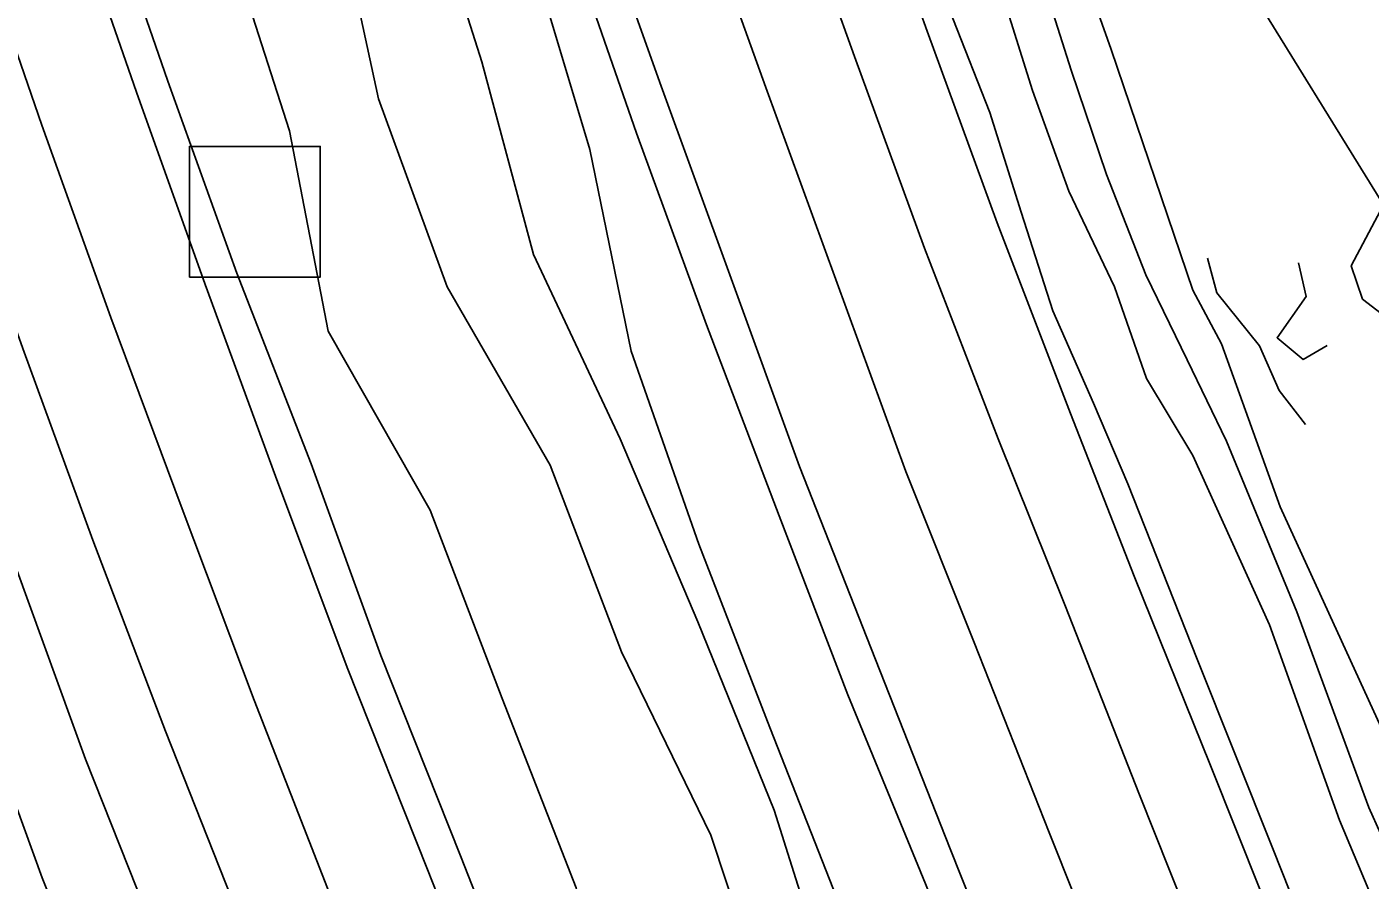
# Model space of a CAD drawing. Extents: x 1602514 to 1609837, y 863887 to 871157.
# Drawn here: x 1604495.8 to 1604660.2, y 868599.9 to 868704.4 of the extents above; entities that cross this region are included whole.
import ezdxf

# ---------------------------------------------------------------- set-up
doc = ezdxf.new("R2010")
doc.units = 0
for name, color, linetype in [('Lighting_Signals-Equipment', 7, 'Continuous'), ('Survey-Centerline', 7, 'Continuous'), ('Survey-Edge of pavement', 7, 'Continuous'), ('Survey-Flow line', 7, 'Continuous'), ('Survey-Ridge Lines', 7, 'Continuous'), ('Survey-Shoulders', 7, 'Continuous'), ('Survey-Spot rock', 7, 'Continuous')]:
    doc.layers.add(name, color=color, linetype=linetype)

msp = doc.modelspace()

# ---------------------------------------------------------------- linework, layer by layer
at = {"layer": 'Lighting_Signals-Equipment'}
msp.add_lwpolyline([(1604515.72, 868673.76), (1604531.72, 868673.76), (1604531.72, 868689.76), (1604515.72, 868689.76)], close=True, dxfattribs=at)
msp.add_lwpolyline([(1604515.72, 868673.76), (1604531.72, 868673.76), (1604531.72, 868689.76), (1604515.72, 868689.76)], close=True, dxfattribs=at)
at = {"layer": 'Survey-Centerline'}
for points in [[(1604581.44, 868481.09), (1604571.34, 868503.97), (1604561.56, 868526.97), (1604551.97, 868550.06), (1604542.71, 868573.28), (1604533.56, 868596.55), (1604523.63, 868621.98), (1604514.83, 868645.38), (1604506.1, 868668.81), (1604497.66, 868692.34), (1604489.5, 868715.97), (1604481.4, 868739.62), (1604473.39, 868765.08), (1604465.73, 868788.88), (1604458.1, 868812.69), (1604451, 868836.66), (1604443.51, 868862.25), (1604436.63, 868886.29), (1604429.99, 868910.39), (1604423.73, 868934.59)], [(1604581.44, 868481.09), (1604571.34, 868503.97), (1604561.56, 868526.97), (1604551.97, 868550.06), (1604542.71, 868573.28), (1604533.56, 868596.55), (1604523.63, 868621.98), (1604514.83, 868645.38), (1604506.1, 868668.81), (1604497.66, 868692.34), (1604489.5, 868715.97), (1604481.4, 868739.62), (1604473.39, 868765.08), (1604465.73, 868788.88), (1604458.1, 868812.69), (1604451, 868836.66), (1604443.51, 868862.25), (1604436.63, 868886.29), (1604429.99, 868910.39), (1604423.73, 868934.59)], [(1604668.75, 868493.12), (1604659.62, 868513.58), (1604649.52, 868536.45), (1604639.74, 868559.45), (1604630.15, 868582.54), (1604620.89, 868605.76), (1604611.74, 868629.03), (1604603.36, 868649.97), (1604594.82, 868673.47), (1604586.24, 868696.95), (1604577.81, 868720.48), (1604569.64, 868744.11), (1604561.35, 868767.69), (1604554.42, 868789.91), (1604547.05, 868813.8), (1604539.43, 868837.61), (1604532.33, 868861.58), (1604525.75, 868883.95), (1604518.88, 868907.99), (1604512.23, 868932.09)], [(1604668.75, 868493.12), (1604659.62, 868513.58), (1604649.52, 868536.45), (1604639.74, 868559.45), (1604630.15, 868582.54), (1604620.89, 868605.76), (1604611.74, 868629.03), (1604603.36, 868649.97), (1604594.82, 868673.47), (1604586.24, 868696.95), (1604577.81, 868720.48), (1604569.64, 868744.11), (1604561.35, 868767.69), (1604554.42, 868789.91), (1604547.05, 868813.8), (1604539.43, 868837.61), (1604532.33, 868861.58), (1604525.75, 868883.95), (1604518.88, 868907.99), (1604512.23, 868932.09)]]:
    msp.add_lwpolyline(points, dxfattribs=at)
at = {"layer": 'Survey-Edge of pavement'}
for points in [[(1604592.91, 868485.86), (1604582.8, 868508.73), (1604573.03, 868531.74), (1604563.26, 868554.75), (1604554, 868577.97), (1604544.85, 868601.23), (1604535.01, 868625.97), (1604526.24, 868649.39), (1604517.66, 868672.87), (1604509.23, 868696.4), (1604501.06, 868720.03), (1604493.04, 868743.71), (1604484.74, 868768.56), (1604477.34, 868792.44), (1604469.71, 868816.25), (1604462.61, 868840.22), (1604455.25, 868865.35), (1604448.37, 868889.39), (1604441.73, 868913.49), (1604435.47, 868937.69)], [(1604592.91, 868485.86), (1604582.8, 868508.73), (1604573.03, 868531.74), (1604563.26, 868554.75), (1604554, 868577.97), (1604544.85, 868601.23), (1604535.01, 868625.97), (1604526.24, 868649.39), (1604517.66, 868672.87), (1604509.23, 868696.4), (1604501.06, 868720.03), (1604493.04, 868743.71), (1604484.74, 868768.56), (1604477.34, 868792.44), (1604469.71, 868816.25), (1604462.61, 868840.22), (1604455.25, 868865.35), (1604448.37, 868889.39), (1604441.73, 868913.49), (1604435.47, 868937.69)], [(1604689.64, 868475.49), (1604679.23, 868498.22), (1604670.39, 868518.05), (1604660.29, 868540.92), (1604650.52, 868563.93), (1604641.22, 868587.13), (1604631.96, 868610.36), (1604622.81, 868633.62), (1604614.67, 868653.94), (1604605.67, 868677.28), (1604597.09, 868700.76), (1604588.66, 868724.29), (1604580.49, 868747.92), (1604572.21, 868771.5), (1604565.42, 868793.28), (1604557.56, 868817.02), (1604550.35, 868840.96), (1604543.25, 868864.93), (1604536.8, 868886.86), (1604529.92, 868910.9), (1604523.28, 868935)], [(1604689.64, 868475.49), (1604679.23, 868498.22), (1604670.39, 868518.05), (1604660.29, 868540.92), (1604650.52, 868563.93), (1604641.22, 868587.13), (1604631.96, 868610.36), (1604622.81, 868633.62), (1604614.67, 868653.94), (1604605.67, 868677.28), (1604597.09, 868700.76), (1604588.66, 868724.29), (1604580.49, 868747.92), (1604572.21, 868771.5), (1604565.42, 868793.28), (1604557.56, 868817.02), (1604550.35, 868840.96), (1604543.25, 868864.93), (1604536.8, 868886.86), (1604529.92, 868910.9), (1604523.28, 868935)], [(1604570.96, 868476.74), (1604560.86, 868499.61), (1604551.08, 868522.62), (1604541.49, 868545.7), (1604532.23, 868568.93), (1604523.08, 868592.19), (1604512.78, 868618.17), (1604503.9, 868641.54), (1604495.32, 868665.02), (1604486.88, 868688.56), (1604478.71, 868712.18), (1604470.88, 868735.92), (1604462.47, 868761.74), (1604454.88, 868785.56), (1604447.48, 868809.43), (1604440.12, 868833.32), (1604432.5, 868859.35), (1604425.62, 868883.39), (1604418.98, 868907.49), (1604412.72, 868931.69)], [(1604570.96, 868476.74), (1604560.86, 868499.61), (1604551.08, 868522.62), (1604541.49, 868545.7), (1604532.23, 868568.93), (1604523.08, 868592.19), (1604512.78, 868618.17), (1604503.9, 868641.54), (1604495.32, 868665.02), (1604486.88, 868688.56), (1604478.71, 868712.18), (1604470.88, 868735.92), (1604462.47, 868761.74), (1604454.88, 868785.56), (1604447.48, 868809.43), (1604440.12, 868833.32), (1604432.5, 868859.35), (1604425.62, 868883.39), (1604418.98, 868907.49), (1604412.72, 868931.69)], [(1604531.43, 868822.09), (1604527.35, 868820.84), (1604531.24, 868808.95), (1604538.6, 868785.06), (1604545.75, 868762.21), (1604554.03, 868738.63), (1604562.2, 868715), (1604570.4, 868691.39), (1604578.99, 868667.91), (1604587.87, 868644.53), (1604596.28, 868622.6), (1604605.76, 868599.47), (1604615.02, 868576.25), (1604624.43, 868553.09), (1604634.2, 868530.08), (1604644.31, 868507.21), (1604653.84, 868485.86)], [(1604531.43, 868822.09), (1604527.35, 868820.84), (1604531.24, 868808.95), (1604538.6, 868785.06), (1604545.75, 868762.21), (1604554.03, 868738.63), (1604562.2, 868715), (1604570.4, 868691.39), (1604578.99, 868667.91), (1604587.87, 868644.53), (1604596.28, 868622.6), (1604605.76, 868599.47), (1604615.02, 868576.25), (1604624.43, 868553.09), (1604634.2, 868530.08), (1604644.31, 868507.21), (1604653.84, 868485.86)]]:
    msp.add_lwpolyline(points, dxfattribs=at)
at = {"layer": 'Survey-Flow line'}
for points in [[(1604631.16, 868467.42), (1604624.49, 868491.01), (1604614.43, 868513.69), (1604605.42, 868536.34), (1604595.9, 868559.08), (1604587.3, 868581.88), (1604579.51, 868605.45), (1604568.58, 868627.9), (1604559.84, 868650.74), (1604547.23, 868672.57), (1604538.84, 868695.58), (1604533.62, 868719.75), (1604526.86, 868743.71), (1604517.89, 868765.93), (1604508.44, 868789.46), (1604502.45, 868813.72), (1604495.18, 868836.65), (1604488.15, 868860.51)], [(1604631.16, 868467.42), (1604624.49, 868491.01), (1604614.43, 868513.69), (1604605.42, 868536.34), (1604595.9, 868559.08), (1604587.3, 868581.88), (1604579.51, 868605.45), (1604568.58, 868627.9), (1604559.84, 868650.74), (1604547.23, 868672.57), (1604538.84, 868695.58), (1604533.62, 868719.75), (1604526.86, 868743.71), (1604517.89, 868765.93), (1604508.44, 868789.46), (1604502.45, 868813.72), (1604495.18, 868836.65), (1604488.15, 868860.51)], [(1604693.16, 868536.85), (1604681.26, 868563.32), (1604670, 868586.53), (1604660.02, 868608.84), (1604651.21, 868632.77), (1604642.58, 868653.69), (1604637.8, 868663.65), (1604632.73, 868674.03), (1604627.9, 868686.3), (1604623.59, 868699.07), (1604616.2, 868722.38), (1604608.42, 868744.9), (1604601.91, 868762.74), (1604594.81, 868776.56), (1604592.97, 868791.25), (1604588.74, 868801.62), (1604586.13, 868814.91), (1604582.84, 868825.15), (1604579.11, 868843.91), (1604577.84, 868851.48), (1604576.01, 868859.66)], [(1604693.16, 868536.85), (1604681.26, 868563.32), (1604670, 868586.53), (1604660.02, 868608.84), (1604651.21, 868632.77), (1604642.58, 868653.69), (1604637.8, 868663.65), (1604632.73, 868674.03), (1604627.9, 868686.3), (1604623.59, 868699.07), (1604616.2, 868722.38), (1604608.42, 868744.9), (1604601.91, 868762.74), (1604594.81, 868776.56), (1604592.97, 868791.25), (1604588.74, 868801.62), (1604586.13, 868814.91), (1604582.84, 868825.15), (1604579.11, 868843.91), (1604577.84, 868851.48), (1604576.01, 868859.66)]]:
    msp.add_lwpolyline(points, dxfattribs=at)
at = {"layer": 'Survey-Ridge Lines'}
for points in [[(1604525.53, 868974.37), (1604550.43, 868878.97), (1604557.26, 868856.28), (1604570.36, 868821.16), (1604586.16, 868773.49), (1604590.22, 868756.98), (1604595.43, 868739.97), (1604604.57, 868716.96), (1604613.66, 868693.91), (1604617.49, 868681.7), (1604621.37, 868669.63), (1604626.31, 868658.34), (1604630.53, 868648.46), (1604639.01, 868627), (1604648.3, 868603.69), (1604657.49, 868580.54), (1604668.14, 868557.75), (1604678.82, 868529.85), (1604681.56, 868520.19)], [(1604525.53, 868974.37), (1604550.43, 868878.97), (1604557.26, 868856.28), (1604570.36, 868821.16), (1604586.16, 868773.49), (1604590.22, 868756.98), (1604595.43, 868739.97), (1604604.57, 868716.96), (1604613.66, 868693.91), (1604617.49, 868681.7), (1604621.37, 868669.63), (1604626.31, 868658.34), (1604630.53, 868648.46), (1604639.01, 868627), (1604648.3, 868603.69), (1604657.49, 868580.54), (1604668.14, 868557.75), (1604678.82, 868529.85), (1604681.56, 868520.19)], [(1604525.88, 868529.99), (1604516.28, 868553.56), (1604507.05, 868576.96), (1604497.7, 868600.23), (1604489.01, 868624.08), (1604479.42, 868647.29), (1604473.39, 868672.13), (1604465.92, 868696.34), (1604458.57, 868720.34), (1604449.79, 868744.52), (1604439.2, 868767.16), (1604431.98, 868791.15), (1604425.09, 868815.9), (1604416.9, 868839.64), (1604409.38, 868863.7), (1604401.6, 868887.81), (1604397.76, 868913.18), (1604391.53, 868937.69)], [(1604525.88, 868529.99), (1604516.28, 868553.56), (1604507.05, 868576.96), (1604497.7, 868600.23), (1604489.01, 868624.08), (1604479.42, 868647.29), (1604473.39, 868672.13), (1604465.92, 868696.34), (1604458.57, 868720.34), (1604449.79, 868744.52), (1604439.2, 868767.16), (1604431.98, 868791.15), (1604425.09, 868815.9), (1604416.9, 868839.64), (1604409.38, 868863.7), (1604401.6, 868887.81), (1604397.76, 868913.18), (1604391.53, 868937.69)], [(1604601.1, 868561.24), (1604594.72, 868584.84), (1604587.27, 868608.51), (1604577.93, 868631.55), (1604568.41, 868653.96), (1604557.83, 868676.52), (1604551.51, 868700.12), (1604544.09, 868723.37), (1604537.6, 868747.39), (1604529.3, 868769.52), (1604521.74, 868793.75), (1604514.12, 868817.46), (1604504.05, 868839.28), (1604497.45, 868863.24), (1604493.73, 868887.83), (1604488.19, 868911.68), (1604482.21, 868935.03)], [(1604601.1, 868561.24), (1604594.72, 868584.84), (1604587.27, 868608.51), (1604577.93, 868631.55), (1604568.41, 868653.96), (1604557.83, 868676.52), (1604551.51, 868700.12), (1604544.09, 868723.37), (1604537.6, 868747.39), (1604529.3, 868769.52), (1604521.74, 868793.75), (1604514.12, 868817.46), (1604504.05, 868839.28), (1604497.45, 868863.24), (1604493.73, 868887.83), (1604488.19, 868911.68), (1604482.21, 868935.03)], [(1604580.26, 868552.59), (1604568.53, 868574.4), (1604563.05, 868598.98), (1604553.96, 868622.19), (1604545.16, 868645.21), (1604532.68, 868667.14), (1604527.97, 868691.68), (1604520.41, 868715.18), (1604510.05, 868737.96), (1604498.44, 868759.81), (1604495.03, 868785.14), (1604485.51, 868808.3), (1604484.73, 868833.56), (1604476.48, 868857.09), (1604466.79, 868880.12), (1604463.34, 868904.83), (1604454.33, 868927.82)], [(1604580.26, 868552.59), (1604568.53, 868574.4), (1604563.05, 868598.98), (1604553.96, 868622.19), (1604545.16, 868645.21), (1604532.68, 868667.14), (1604527.97, 868691.68), (1604520.41, 868715.18), (1604510.05, 868737.96), (1604498.44, 868759.81), (1604495.03, 868785.14), (1604485.51, 868808.3), (1604484.73, 868833.56), (1604476.48, 868857.09), (1604466.79, 868880.12), (1604463.34, 868904.83), (1604454.33, 868927.82)], [(1604727.66, 868502.72), (1604722.73, 868509.71), (1604720.5, 868512.58), (1604709.12, 868543.45), (1604704.67, 868573.26), (1604699.64, 868600.71), (1604690.24, 868627.56), (1604674.15, 868658.38), (1604661.51, 868669.29), (1604659.25, 868671.07), (1604657.85, 868675.12), (1604661.82, 868682.62), (1604644.71, 868710.33), (1604634.93, 868725.3), (1604628.63, 868752.02), (1604618.6, 868770.05), (1604607.01, 868795.33), (1604595.13, 868818.59), (1604587.15, 868845.52), (1604583.23, 868872.38), (1604578.78, 868890.69)], [(1604727.66, 868502.72), (1604722.73, 868509.71), (1604720.5, 868512.58), (1604709.12, 868543.45), (1604704.67, 868573.26), (1604699.64, 868600.71), (1604690.24, 868627.56), (1604674.15, 868658.38), (1604661.51, 868669.29), (1604659.25, 868671.07), (1604657.85, 868675.12), (1604661.82, 868682.62), (1604644.71, 868710.33), (1604634.93, 868725.3), (1604628.63, 868752.02), (1604618.6, 868770.05), (1604607.01, 868795.33), (1604595.13, 868818.59), (1604587.15, 868845.52), (1604583.23, 868872.38), (1604578.78, 868890.69)], [(1604572.21, 868888.88), (1604577.18, 868869.99), (1604583.41, 868843.94), (1604586.46, 868826.31), (1604591.16, 868816.79), (1604597.35, 868792.83), (1604599.43, 868778.19), (1604606.49, 868765), (1604613.54, 868745.22), (1604622.54, 868718.43), (1604628.49, 868701.62), (1604638.49, 868672.15), (1604641.98, 868665.58), (1604649.15, 868645.63), (1604662.63, 868616.21), (1604673.76, 868588.33), (1604685.14, 868564.97), (1604695.98, 868538.23), (1604711.88, 868514.41), (1604715.92, 868510.15), (1604718.61, 868505.87), (1604724.02, 868500.9)], [(1604572.21, 868888.88), (1604577.18, 868869.99), (1604583.41, 868843.94), (1604586.46, 868826.31), (1604591.16, 868816.79), (1604597.35, 868792.83), (1604599.43, 868778.19), (1604606.49, 868765), (1604613.54, 868745.22), (1604622.54, 868718.43), (1604628.49, 868701.62), (1604638.49, 868672.15), (1604641.98, 868665.58), (1604649.15, 868645.63), (1604662.63, 868616.21), (1604673.76, 868588.33), (1604685.14, 868564.97), (1604695.98, 868538.23), (1604711.88, 868514.41), (1604715.92, 868510.15), (1604718.61, 868505.87), (1604724.02, 868500.9)], [(1604562.08, 868857.15), (1604571.42, 868850.05), (1604574.08, 868842.21), (1604578.15, 868823.65), (1604581.86, 868813.31), (1604584.04, 868799.7), (1604587.37, 868789.22), (1604590.34, 868774.97), (1604596.92, 868760.28), (1604602.31, 868742.58), (1604611.49, 868720.18), (1604618.88, 868696.62), (1604623.31, 868684.27), (1604628.91, 868672.55), (1604632.8, 868661.34), (1604638.46, 868651.9), (1604647.85, 868631.18), (1604656.44, 868607.27), (1604665.91, 868584.57), (1604677.31, 868561.64), (1604691.15, 868535.87)], [(1604562.08, 868857.15), (1604571.42, 868850.05), (1604574.08, 868842.21), (1604578.15, 868823.65), (1604581.86, 868813.31), (1604584.04, 868799.7), (1604587.37, 868789.22), (1604590.34, 868774.97), (1604596.92, 868760.28), (1604602.31, 868742.58), (1604611.49, 868720.18), (1604618.88, 868696.62), (1604623.31, 868684.27), (1604628.91, 868672.55), (1604632.8, 868661.34), (1604638.46, 868651.9), (1604647.85, 868631.18), (1604656.44, 868607.27), (1604665.91, 868584.57), (1604677.31, 868561.64), (1604691.15, 868535.87)], [(1604531.43, 868822.09), (1604533.26, 868816.42), (1604540.65, 868792.69), (1604548.21, 868768.81), (1604556.46, 868744.77), (1604564.83, 868721.27), (1604573.25, 868697.59), (1604581.83, 868674.03), (1604590.37, 868650.56), (1604599.64, 868626.94), (1604608.78, 868603.75), (1604618.05, 868580.47), (1604627.62, 868557.19), (1604637.42, 868534.09), (1604647.41, 868510.99), (1604657.63, 868488)], [(1604531.43, 868822.09), (1604533.26, 868816.42), (1604540.65, 868792.69), (1604548.21, 868768.81), (1604556.46, 868744.77), (1604564.83, 868721.27), (1604573.25, 868697.59), (1604581.83, 868674.03), (1604590.37, 868650.56), (1604599.64, 868626.94), (1604608.78, 868603.75), (1604618.05, 868580.47), (1604627.62, 868557.19), (1604637.42, 868534.09), (1604647.41, 868510.99), (1604657.63, 868488)], [(1604640.27, 868676.07), (1604641.43, 868671.84), (1604646.62, 868665.36), (1604649.06, 868659.89), (1604652.27, 868655.73)], [(1604640.27, 868676.07), (1604641.43, 868671.84), (1604646.62, 868665.36), (1604649.06, 868659.89), (1604652.27, 868655.73)]]:
    msp.add_lwpolyline(points, dxfattribs=at)
at = {"layer": 'Survey-Shoulders'}
for points in [[(1604596.75, 868487.46), (1604586.65, 868510.33), (1604576.88, 868533.34), (1604567.29, 868556.42), (1604558.03, 868579.64), (1604548.88, 868602.91), (1604539.13, 868627.42), (1604530.59, 868650.91), (1604521.52, 868674.22), (1604513.09, 868697.76), (1604504.92, 868721.38), (1604496.64, 868744.97), (1604488.83, 868769.81), (1604481.32, 868793.66), (1604473.69, 868817.47), (1604466.59, 868841.44), (1604459.27, 868866.41), (1604452.4, 868890.45), (1604445.75, 868914.55), (1604439.34, 868938.71)], [(1604596.75, 868487.46), (1604586.65, 868510.33), (1604576.88, 868533.34), (1604567.29, 868556.42), (1604558.03, 868579.64), (1604548.88, 868602.91), (1604539.13, 868627.42), (1604530.59, 868650.91), (1604521.52, 868674.22), (1604513.09, 868697.76), (1604504.92, 868721.38), (1604496.64, 868744.97), (1604488.83, 868769.81), (1604481.32, 868793.66), (1604473.69, 868817.47), (1604466.59, 868841.44), (1604459.27, 868866.41), (1604452.4, 868890.45), (1604445.75, 868914.55), (1604439.34, 868938.71)], [(1604698.17, 868479.64), (1604688.22, 868502.6), (1604679.62, 868521.89), (1604669.52, 868544.76), (1604659.49, 868567.66), (1604649.9, 868590.74), (1604640.64, 868613.96), (1604631.31, 868637.15), (1604623.5, 868657.05), (1604614.55, 868680.4), (1604605.96, 868703.88), (1604597.53, 868727.41), (1604589.36, 868751.03), (1604581.08, 868774.62), (1604574.14, 868795.96), (1604566.21, 868819.67), (1604558.58, 868843.48), (1604551.48, 868867.45), (1604545.24, 868889.09), (1604538.36, 868913.13), (1604531.72, 868937.23)], [(1604698.17, 868479.64), (1604688.22, 868502.6), (1604679.62, 868521.89), (1604669.52, 868544.76), (1604659.49, 868567.66), (1604649.9, 868590.74), (1604640.64, 868613.96), (1604631.31, 868637.15), (1604623.5, 868657.05), (1604614.55, 868680.4), (1604605.96, 868703.88), (1604597.53, 868727.41), (1604589.36, 868751.03), (1604581.08, 868774.62), (1604574.14, 868795.96), (1604566.21, 868819.67), (1604558.58, 868843.48), (1604551.48, 868867.45), (1604545.24, 868889.09), (1604538.36, 868913.13), (1604531.72, 868937.23)], [(1604561.8, 868472.94), (1604551.7, 868495.81), (1604541.23, 868518.53), (1604531.93, 868541.73), (1604522.67, 868564.95), (1604513.52, 868588.22), (1604503.01, 868614.74), (1604494.46, 868638.23), (1604485.88, 868661.71), (1604477.45, 868685.24), (1604469.28, 868708.87), (1604461.19, 868732.52), (1604452.91, 868758.81), (1604444.71, 868782.44), (1604437.43, 868806.35), (1604430.22, 868830.29), (1604422.76, 868856.78), (1604415.88, 868880.82), (1604409.24, 868904.92), (1604403.21, 868929.18)], [(1604561.8, 868472.94), (1604551.7, 868495.81), (1604541.23, 868518.53), (1604531.93, 868541.73), (1604522.67, 868564.95), (1604513.52, 868588.22), (1604503.01, 868614.74), (1604494.46, 868638.23), (1604485.88, 868661.71), (1604477.45, 868685.24), (1604469.28, 868708.87), (1604461.19, 868732.52), (1604452.91, 868758.81), (1604444.71, 868782.44), (1604437.43, 868806.35), (1604430.22, 868830.29), (1604422.76, 868856.78), (1604415.88, 868880.82), (1604409.24, 868904.92), (1604403.21, 868929.18)], [(1604641.43, 868479.81), (1604630.9, 868501.64), (1604620.8, 868524.51), (1604611.02, 868547.52), (1604604, 868571.67), (1604595.87, 868595.36), (1604586.72, 868618.63), (1604578.02, 868641.08), (1604569.78, 868664.68), (1604564.71, 868689.39), (1604557.52, 868713.36), (1604550.66, 868737.44), (1604542.38, 868761.03), (1604536.89, 868784.54), (1604530.67, 868808.78), (1604527.35, 868820.84), (1604523.46, 868832.72), (1604516.44, 868856.71), (1604509.68, 868879.71), (1604502.8, 868903.75), (1604496.16, 868927.85)], [(1604641.43, 868479.81), (1604630.9, 868501.64), (1604620.8, 868524.51), (1604611.02, 868547.52), (1604604, 868571.67), (1604595.87, 868595.36), (1604586.72, 868618.63), (1604578.02, 868641.08), (1604569.78, 868664.68), (1604564.71, 868689.39), (1604557.52, 868713.36), (1604550.66, 868737.44), (1604542.38, 868761.03), (1604536.89, 868784.54), (1604530.67, 868808.78), (1604527.35, 868820.84), (1604523.46, 868832.72), (1604516.44, 868856.71), (1604509.68, 868879.71), (1604502.8, 868903.75), (1604496.16, 868927.85)]]:
    msp.add_lwpolyline(points, dxfattribs=at)
at = {"layer": 'Survey-Spot rock'}
msp.add_lwpolyline([(1604654.92, 868665.37), (1604651.96, 868663.69), (1604648.78, 868666.34), (1604652.33, 868671.37), (1604651.39, 868675.51)], dxfattribs=at)
msp.add_lwpolyline([(1604654.92, 868665.37), (1604651.96, 868663.69), (1604648.78, 868666.34), (1604652.33, 868671.37), (1604651.39, 868675.51)], dxfattribs=at)

doc.saveas('drawing.dxf')
